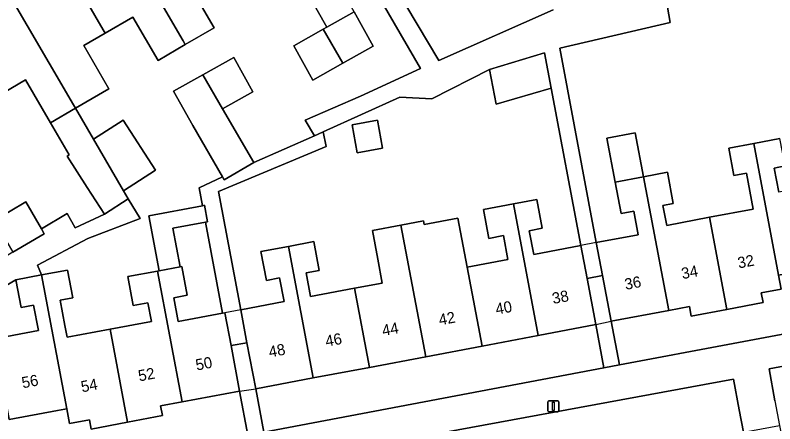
# Model space of a CAD drawing. Extents: x 158352 to 159489, y 383828 to 384603.
# Drawn here: x 158673.8 to 158741.8, y 384062.2 to 384098.8 of the extents above; entities that cross this region are included whole.
import ezdxf

# ---------------------------------------------------------------- set-up
doc = ezdxf.new("R2010")
doc.units = 0
for name, color, linetype in [('IMGEO_Erf', 7, 'Continuous'), ('IMGEO_Lichtmast', 7, 'Continuous'), ('IMGEO_Pand', 7, 'Continuous'), ('IMGEO_Pand_nummerreeks', 7, 'Continuous'), ('IMGEO_Pand_overbouw', 7, 'Continuous'), ('IMGEO_Rijbaan_lokaal_open', 7, 'Continuous'), ('IMGEO_Voetpad_open', 7, 'Continuous')]:
    doc.layers.add(name, color=color, linetype=linetype)

msp = doc.modelspace()

# ---------------------------------------------------------------- linework, layer by layer
at = {"layer": 'IMGEO_Erf'}
for points in [[(158703.886, 384107.932), (158711.747, 384094.756), (158721.977, 384099.298)], [(158689.344, 384101.59), (158691.616, 384097.689), (158689.03, 384096.182), (158686.593, 384094.763), (158684.333, 384098.644), (158681.861, 384097.204), (158679.936, 384096.083), (158682.194, 384092.207), (158679.211, 384090.469), (158680.813, 384087.719), (158683.463, 384089.422), (158686.354, 384084.927), (158683.506, 384083.096), (158683.928, 384082.372), (158684.984, 384080.601), (158680.306, 384078.814), (158675.801, 384076.42), (158676.156, 384075.548), (158678.476, 384075.985), (158678.945, 384073.499), (158677.825, 384073.288), (158678.251, 384071.028), (158678.45, 384069.973), (158682.295, 384070.696), (158685.997, 384071.393), (158685.682, 384073.069), (158684.372, 384072.823), (158683.888, 384075.399), (158686.532, 384075.896), (158686.689, 384075.926), (158685.778, 384080.854), (158690.565, 384081.754), (158690.262, 384083.364), (158692.377, 384084.331), (158689.7, 384088.926), (158687.988, 384092.002), (158690.607, 384093.475), (158693.375, 384095.033), (158695.087, 384091.958), (158692.379, 384090.434), (158695.186, 384085.615), (158700.621, 384088.014), (158699.784, 384089.414), (158704.738, 384091.552), (158710.112, 384094.03), (158702.49, 384107.167)], [(158704.147, 384099.109), (158705.859, 384096.034), (158703.151, 384094.509), (158700.472, 384093.002), (158698.76, 384096.078), (158701.379, 384097.551), (158701.706, 384097.735), (158699.981, 384100.801)], [(158732.24, 384099.536), (158732.47, 384098.16), (158722.571, 384095.855), (158725.854, 384078.448), (158729.601, 384079.157), (158729.2, 384081.276), (158728.066, 384081.061), (158727.536, 384083.859), (158726.792, 384087.789), (158729.344, 384088.272), (158730.088, 384084.342), (158732.221, 384084.746), (158732.751, 384081.949), (158731.823, 384081.774), (158732.161, 384079.988), (158735.987, 384080.713), (158739.91, 384081.456), (158739.301, 384084.676), (158738.178, 384084.463), (158737.717, 384086.894), (158739.964, 384087.32), (158742.296, 384087.762)], [(158671.91, 384080.435), (158674.74, 384082.084), (158676.142, 384079.676), (158678.45, 384081.043), (158679.181, 384079.783), (158681.793, 384080.999), (158680.254, 384083.394), (158678.45, 384086.2), (158678.621, 384086.31), (158676.961, 384089.159), (158674.72, 384093.005), (158672.062, 384091.456)], [(158742.761, 384085.308), (158741.787, 384085.123), (158742.196, 384082.969)]]:
    msp.add_lwpolyline(points, dxfattribs=at)
for points in [[(158710.37, 384080.389), (158710.432, 384080.06), (158713.454, 384080.63), (158714.278, 384076.262), (158717.925, 384076.95), (158717.525, 384079.072), (158716.222, 384078.826), (158715.736, 384081.402), (158718.431, 384081.91), (158720.524, 384082.305), (158721.01, 384079.729), (158719.84, 384079.508), (158720.241, 384077.387), (158724.473, 384078.187), (158721.797, 384092.275), (158716.893, 384090.838), (158716.283, 384093.959), (158711.125, 384091.312), (158708.257, 384091.465), (158701.395, 384088.36), (158701.663, 384087.053), (158692.013, 384083.019), (158694.003, 384072.438), (158697.885, 384073.168), (158697.485, 384075.294), (158696.296, 384075.07), (158695.811, 384077.646), (158698.275, 384078.11), (158700.549, 384078.538), (158701.034, 384075.963), (158699.849, 384075.74), (158700.248, 384073.618), (158704.2, 384074.361), (158706.674, 384074.826), (158706.275, 384076.952), (158705.791, 384079.529), (158708.353, 384080.01)], [(158706.709, 384086.91), (158704.443, 384086.483), (158703.971, 384088.984), (158706.237, 384089.411)], [(158690.841, 384080.286), (158687.932, 384079.738), (158688.571, 384076.279), (158688.729, 384076.309), (158689.213, 384073.734), (158687.999, 384073.506), (158688.398, 384071.384), (158692.375, 384072.132)], [(158747.333, 384076.505), (158743.483, 384075.779), (158742.309, 384075.558), (158742.177, 384075.533), (158742.411, 384074.285), (158740.63, 384073.949), (158740.794, 384073.082), (158737.535, 384072.468), (158734.352, 384071.868), (158734.191, 384072.722), (158732.336, 384072.372), (158727.182, 384071.401), (158727.918, 384067.496), (158748.307, 384071.34)], [(158694.645, 384061.222), (158693.903, 384065.158), (158688.745, 384064.185), (158686.825, 384063.823), (158686.988, 384062.958), (158683.869, 384062.37), (158680.616, 384061.757), (158680.458, 384062.596), (158678.668, 384062.259), (158678.419, 384063.577), (158678.255, 384063.546), (158677.575, 384063.418), (158673.26, 384062.605), (158671.899, 384069.828), (158675.87, 384070.577), (158675.445, 384072.838), (158674.325, 384072.627), (158673.857, 384075.114), (158672.994, 384074.622), (158672.483, 384075.499), (158663.643, 384070.349), (158664.261, 384069.402), (158672.362, 384057.021)], [(158726.538, 384067.236), (158725.809, 384071.102), (158720.653, 384070.13), (158715.614, 384069.18), (158710.575, 384068.23), (158705.536, 384067.28), (158700.497, 384066.33), (158695.338, 384065.357), (158696.067, 384061.491)]]:
    msp.add_lwpolyline(points, close=True, dxfattribs=at)
at = {"layer": 'IMGEO_Lichtmast'}
for p, q in [((158721.506, 384063.392), (158721.506, 384064.192)), ((158721.506, 384064.192), (158721.506, 384063.392)), ((158721.606, 384064.292), (158722.396, 384064.292)), ((158722.396, 384064.292), (158721.606, 384064.292)), ((158722.496, 384064.192), (158722.496, 384063.392)), ((158722.496, 384063.392), (158722.496, 384064.192)), ((158722.396, 384063.292), (158721.606, 384063.292)), ((158721.606, 384063.292), (158722.396, 384063.292))]:
    msp.add_line(p, q, dxfattribs=at)
msp.add_lwpolyline([(158721.926, 384064.167), (158722.076, 384064.167), (158722.076, 384063.417), (158721.926, 384063.417), (158721.926, 384064.167)], dxfattribs=at)
for centre, start, end in [((158721.606, 384064.192), 90, 180), ((158721.606, 384064.192), 90, 180), ((158722.396, 384064.192), 0, 90), ((158722.396, 384064.192), 360, 90), ((158721.606, 384063.392), 180, 270), ((158721.606, 384063.392), 180, 270), ((158722.396, 384063.392), 270, 0), ((158722.396, 384063.392), 270, 0)]:
    msp.add_arc(centre, 0.1, start, end, dxfattribs=at)
at = {"layer": 'IMGEO_Pand'}
for points in [[(158700.711, 384110.222), (158698.194, 384114.542), (158693.182, 384111.623), (158699.611, 384100.586), (158699.981, 384100.801), (158701.706, 384097.735), (158704.147, 384099.109), (158702.415, 384102.219), (158702.524, 384102.282), (158700.391, 384105.945), (158702.49, 384107.167)], [(158687.424, 384110.221), (158687.223, 384110.104), (158686.152, 384109.48), (158682.517, 384107.363), (158688.839, 384096.51), (158689.03, 384096.182), (158691.616, 384097.689), (158689.344, 384101.59), (158691.666, 384102.942), (158691.597, 384103.06)], [(158681.861, 384097.204), (158684.333, 384098.644), (158686.593, 384094.763), (158689.03, 384096.182), (158688.839, 384096.51), (158682.517, 384107.363), (158677.609, 384104.504), (158681.687, 384097.502)], [(158681.861, 384097.204), (158681.687, 384097.502), (158677.609, 384104.504), (158672.701, 384101.645), (158679.021, 384090.795), (158679.211, 384090.469), (158682.194, 384092.207), (158679.936, 384096.083)], [(158667.836, 384098.811), (158671.895, 384091.744), (158672.062, 384091.456), (158674.72, 384093.005), (158676.961, 384089.159), (158679.211, 384090.469), (158679.021, 384090.795), (158672.701, 384101.645)], [(158704.147, 384099.109), (158701.706, 384097.735), (158701.379, 384097.551), (158703.151, 384094.509), (158705.859, 384096.034)], [(158701.379, 384097.551), (158698.76, 384096.078), (158700.472, 384093.002), (158703.151, 384094.509)], [(158690.607, 384093.475), (158692.379, 384090.434), (158695.087, 384091.958), (158693.375, 384095.033)], [(158716.283, 384093.959), (158716.893, 384090.838), (158721.797, 384092.275), (158721.197, 384095.441)], [(158692.379, 384090.434), (158690.607, 384093.475), (158687.988, 384092.002), (158689.7, 384088.926), (158692.377, 384084.331), (158692.53, 384084.068), (158695.186, 384085.615)], [(158680.813, 384087.719), (158679.211, 384090.469), (158676.961, 384089.159), (158678.621, 384086.31), (158678.45, 384086.2), (158680.254, 384083.394), (158681.793, 384080.999), (158683.928, 384082.372), (158683.506, 384083.096)], [(158680.813, 384087.719), (158683.506, 384083.096), (158686.354, 384084.927), (158683.463, 384089.422)], [(158706.709, 384086.91), (158706.237, 384089.411), (158703.971, 384088.984), (158704.443, 384086.483)], [(158730.088, 384084.342), (158729.344, 384088.272), (158726.792, 384087.789), (158727.536, 384083.859)], [(158745.979, 384083.688), (158742.196, 384082.969), (158741.787, 384085.123), (158742.761, 384085.308), (158742.296, 384087.762), (158739.964, 384087.32), (158742.177, 384075.533), (158742.309, 384075.558), (158743.483, 384075.779), (158747.333, 384076.505), (158746.407, 384081.419)], [(158739.964, 384087.32), (158737.717, 384086.894), (158738.178, 384084.463), (158739.301, 384084.676), (158739.91, 384081.456), (158735.987, 384080.713), (158737.535, 384072.468), (158740.794, 384073.082), (158740.63, 384073.949), (158742.411, 384074.285), (158742.177, 384075.533)], [(158727.536, 384083.859), (158728.066, 384081.061), (158729.2, 384081.276), (158729.601, 384079.157), (158725.854, 384078.448), (158726.41, 384075.5), (158727.182, 384071.401), (158732.336, 384072.372), (158730.088, 384084.342)], [(158732.336, 384072.372), (158734.191, 384072.722), (158734.352, 384071.868), (158737.535, 384072.468), (158735.987, 384080.713), (158732.161, 384079.988), (158731.823, 384081.774), (158732.751, 384081.949), (158732.221, 384084.746), (158730.088, 384084.342)], [(158718.431, 384081.91), (158720.653, 384070.13), (158725.809, 384071.102), (158725.029, 384075.239), (158724.473, 384078.187), (158720.241, 384077.387), (158719.84, 384079.508), (158721.01, 384079.729), (158720.524, 384082.305)], [(158674.74, 384082.084), (158671.91, 384080.435), (158673.571, 384077.583), (158676.401, 384079.232), (158676.142, 384079.676)], [(158690.841, 384080.286), (158691.024, 384080.32), (158690.748, 384081.788), (158690.565, 384081.754), (158685.778, 384080.854), (158686.689, 384075.926), (158688.571, 384076.279), (158687.932, 384079.738)], [(158718.431, 384081.91), (158715.736, 384081.402), (158716.222, 384078.826), (158717.525, 384079.072), (158717.925, 384076.95), (158714.278, 384076.262), (158715.614, 384069.18), (158720.653, 384070.13)], [(158708.353, 384080.01), (158710.575, 384068.23), (158715.614, 384069.18), (158714.278, 384076.262), (158713.454, 384080.63), (158710.432, 384080.06), (158710.37, 384080.389)], [(158708.353, 384080.01), (158705.791, 384079.529), (158706.275, 384076.952), (158706.674, 384074.826), (158704.2, 384074.361), (158705.536, 384067.28), (158710.575, 384068.23)], [(158700.497, 384066.33), (158698.275, 384078.11), (158695.811, 384077.646), (158696.296, 384075.07), (158697.485, 384075.294), (158697.885, 384073.168), (158694.003, 384072.438), (158694.558, 384069.49), (158695.338, 384065.357)], [(158704.2, 384074.361), (158700.248, 384073.618), (158699.849, 384075.74), (158701.034, 384075.963), (158700.549, 384078.538), (158698.275, 384078.11), (158700.497, 384066.33), (158705.536, 384067.28)], [(158682.295, 384070.696), (158678.45, 384069.973), (158678.251, 384071.028), (158677.825, 384073.288), (158678.945, 384073.499), (158678.476, 384075.985), (158676.156, 384075.548), (158678.419, 384063.577), (158678.668, 384062.259), (158680.458, 384062.596), (158680.616, 384061.757), (158683.869, 384062.37)], [(158692.581, 384072.171), (158692.375, 384072.132), (158688.398, 384071.384), (158687.999, 384073.506), (158689.213, 384073.734), (158688.729, 384076.309), (158688.571, 384076.279), (158686.689, 384075.926), (158686.532, 384075.896), (158688.745, 384064.185), (158693.903, 384065.158), (158693.137, 384069.223)], [(158676.156, 384075.548), (158673.857, 384075.114), (158674.325, 384072.627), (158675.445, 384072.838), (158675.87, 384070.577), (158671.899, 384069.828), (158673.26, 384062.605), (158677.575, 384063.418), (158678.255, 384063.546), (158678.419, 384063.577)], [(158688.745, 384064.185), (158686.532, 384075.896), (158683.888, 384075.399), (158684.372, 384072.823), (158685.682, 384073.069), (158685.997, 384071.393), (158682.295, 384070.696), (158683.869, 384062.37), (158686.988, 384062.958), (158686.825, 384063.823)]]:
    msp.add_lwpolyline(points, close=True, dxfattribs=at)
at = {"layer": 'IMGEO_Pand_overbouw'}
for points in [[(158724.473, 384078.187), (158725.029, 384075.239), (158726.41, 384075.5), (158725.854, 384078.448)], [(158725.029, 384075.239), (158725.809, 384071.102), (158727.182, 384071.401), (158726.41, 384075.5)], [(158694.558, 384069.49), (158694.003, 384072.438), (158692.581, 384072.171), (158693.137, 384069.223)], [(158693.903, 384065.158), (158695.338, 384065.357), (158694.558, 384069.49), (158693.137, 384069.223)]]:
    msp.add_lwpolyline(points, close=True, dxfattribs=at)
at = {"layer": 'IMGEO_Rijbaan_lokaal_open'}
msp.add_lwpolyline([(158743.581, 384067.562), (158741.322, 384067.138), (158741.857, 384064.286), (158742.27, 384062.084), (158742.579, 384060.433), (158744.839, 384060.857)], close=True, dxfattribs=at)
msp.add_lwpolyline([(158739.033, 384061.474), (158738.654, 384063.492), (158738.139, 384066.236), (158699.677, 384059.162)], dxfattribs=at)
at = {"layer": 'IMGEO_Voetpad_open'}
for points in [[(158721.977, 384099.298), (158711.747, 384094.756), (158703.886, 384107.932)], [(158702.49, 384107.167), (158710.112, 384094.03), (158704.738, 384091.552), (158699.784, 384089.414), (158700.621, 384088.014), (158700.931, 384088.15), (158701.395, 384088.36), (158708.257, 384091.465), (158711.125, 384091.312), (158716.283, 384093.959), (158721.197, 384095.441), (158721.797, 384092.275), (158724.473, 384078.187), (158725.029, 384075.239), (158725.809, 384071.102), (158726.538, 384067.236), (158727.918, 384067.496), (158727.182, 384071.401), (158726.41, 384075.5), (158725.854, 384078.448), (158722.571, 384095.855), (158732.47, 384098.16), (158732.24, 384099.536)], [(158831.166, 384087.033), (158826.911, 384086.231), (158825.528, 384085.899), (158771.635, 384075.738), (158770.161, 384075.46), (158749.809, 384071.623), (158748.307, 384071.34), (158727.918, 384067.496), (158726.538, 384067.236), (158696.067, 384061.491), (158694.645, 384061.222), (158672.362, 384057.021), (158674.34, 384054.518), (158690.873, 384057.524)], [(158741.857, 384064.286), (158741.322, 384067.138), (158743.581, 384067.562)], [(158699.677, 384059.162), (158738.139, 384066.236), (158738.654, 384063.492), (158739.033, 384061.474), (158742.27, 384062.084)]]:
    msp.add_lwpolyline(points, dxfattribs=at)
for points in [[(158694.558, 384069.49), (158694.003, 384072.438), (158692.013, 384083.019), (158701.663, 384087.053), (158701.395, 384088.36), (158700.931, 384088.15), (158700.621, 384088.014), (158695.186, 384085.615), (158692.53, 384084.068), (158692.377, 384084.331), (158690.262, 384083.364), (158690.565, 384081.754), (158690.748, 384081.788), (158691.024, 384080.32), (158690.841, 384080.286), (158692.375, 384072.132), (158692.581, 384072.171), (158693.137, 384069.223), (158693.903, 384065.158), (158694.645, 384061.222), (158696.067, 384061.491), (158695.338, 384065.357)], [(158680.306, 384078.814), (158684.984, 384080.601), (158683.928, 384082.372), (158681.793, 384080.999), (158679.181, 384079.783), (158678.45, 384081.043), (158676.142, 384079.676), (158676.401, 384079.232), (158673.571, 384077.583), (158671.394, 384076.315), (158669.142, 384075.003), (158662.957, 384071.401), (158663.643, 384070.349), (158672.483, 384075.499), (158672.994, 384074.622), (158673.857, 384075.114), (158676.156, 384075.548), (158675.801, 384076.42)]]:
    msp.add_lwpolyline(points, close=True, dxfattribs=at)

# ---------------------------------------------------------------- texts
at = {"layer": 'IMGEO_Pand_nummerreeks'}
for s, rotation, p in [('32', 10.74869, (158738.608, 384076.128)), ('34', 10.74899, (158733.573, 384075.172)), ('36', 10.67344, (158728.48, 384074.21)), ('38', 10.6772, (158721.993, 384072.947)), ('40', 10.6772, (158716.915, 384071.99)), ('42', 10.6772, (158711.83, 384071.031)), ('44', 10.67993, (158706.756, 384070.074)), ('46', 10.6772, (158701.676, 384069.117)), ('48', 10.6772, (158696.601, 384068.16)), ('50', 10.77161, (158690.057, 384066.992)), ('52', 10.77301, (158684.917, 384066.014)), ('56', 10.66847, (158674.48, 384065.398)), ('54', 10.77161, (158679.788, 384065.037))]:
    msp.add_text(s, height=1, rotation=rotation, dxfattribs=at).set_placement(p)

doc.saveas('drawing.dxf')
